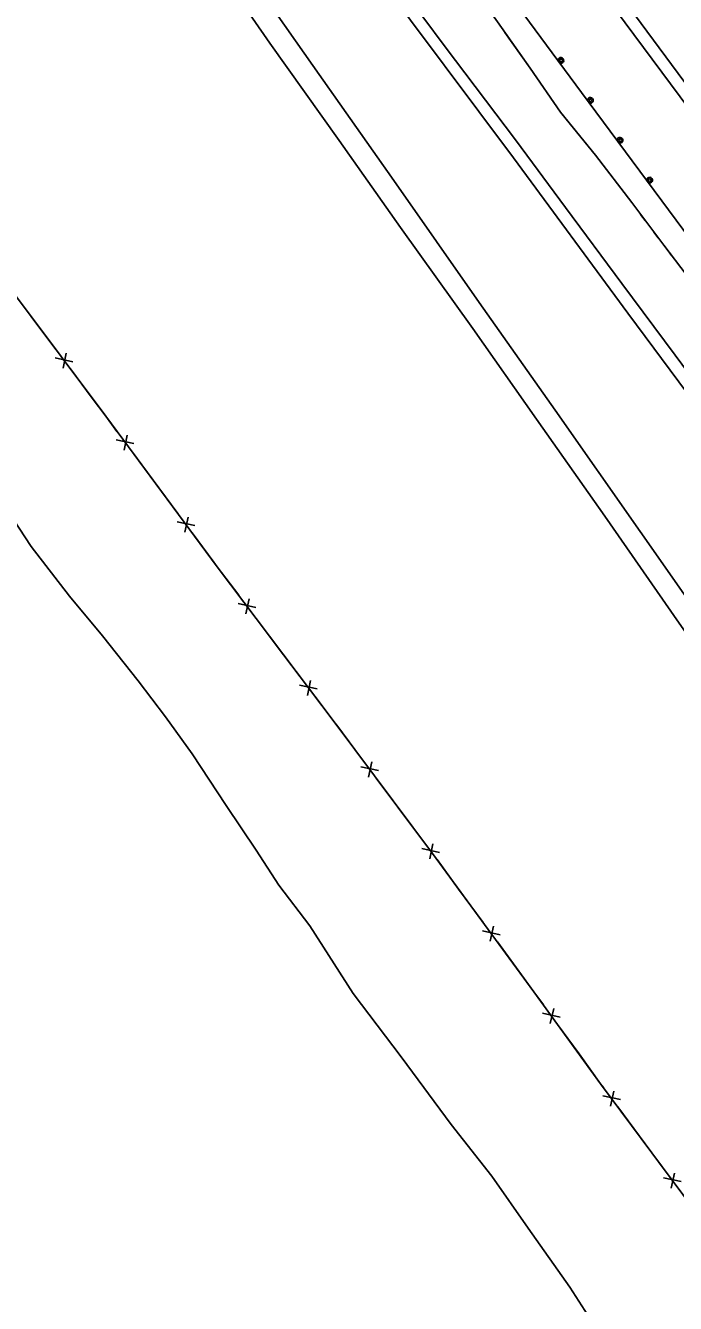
# Model space of a CAD drawing. Extents: x 353423 to 364002, y 127000 to 201942.
# Drawn here: x 358103.2 to 358280.5, y 133651.2 to 134000 of the extents above; entities that cross this region are included whole.
import ezdxf

# ---------------------------------------------------------------- set-up
doc = ezdxf.new("R2010")
doc.units = 0
for name, color, linetype in [('E_DTM_SlopeBottom', 7, 'Continuous'), ('E_DTM_SlopeTop', 7, 'Continuous'), ('E_MISCPROP', 7, 'Continuous'), ('E_STRUCT_WingWall', 7, 'Continuous')]:
    doc.layers.add(name, color=color, linetype=linetype)

msp = doc.modelspace()

# ---------------------------------------------------------------- linework, layer by layer
at = {"layer": 'E_DTM_SlopeBottom'}
for p, q in [((358116.15, 133908.24), (358111.33, 133909.29)), ((358113.45, 133906.44), (358114.32, 133910.58)), ((358132.79, 133885.89), (358127.97, 133886.95)), ((358130.08, 133884.1), (358130.97, 133888.23)), ((358146.66, 133861.7), (358147.54, 133865.84)), ((358149.36, 133863.49), (358144.54, 133864.55)), ((358166.03, 133841.19), (358161.21, 133842.21)), ((358163.34, 133839.38), (358164.19, 133843.52)), ((358180.11, 133817.13), (358180.96, 133821.27)), ((358182.8, 133818.95), (358177.98, 133819.96)), ((358199.51, 133796.64), (358194.69, 133797.68)), ((358196.81, 133794.84), (358197.68, 133798.98)), ((358216.17, 133774.31), (358211.35, 133775.36)), ((358213.48, 133772.51), (358214.35, 133776.65)), ((358229.94, 133750.05), (358230.84, 133754.18)), ((358232.65, 133751.83), (358227.84, 133752.91)), ((358249.08, 133729.32), (358244.28, 133730.43)), ((358246.36, 133727.56), (358247.29, 133731.68)), ((358262.77, 133705.03), (358263.66, 133709.16)), ((358265.48, 133706.82), (358260.66, 133707.88)), ((358282.07, 133684.44), (358277.26, 133685.5)), ((358279.37, 133682.65), (358280.25, 133686.78))]:
    msp.add_line(p, q, dxfattribs=at)
for points in [[(358104.74, 133920.62), (358100.76, 133925.95), (358098.88, 133928.67)], [(358395.86, 133513.55), (358384.88, 133541.86), (358366.84, 133566.02), (358340.28, 133602.45), (358317.22, 133633.32), (358288.05, 133673.47), (358260.09, 133711.16), (358241.9, 133736.28), (358214.23, 133774.01), (358187.7, 133809.56), (358155.49, 133852.29), (358125.09, 133893.37), (358100.76, 133925.95)], [(358111.51, 133911.55), (358104.74, 133920.62)], [(358121.41, 133898.3), (358115.45, 133906.27)], [(358128.16, 133889.21), (358125.09, 133893.37), (358121.41, 133898.3)], [(358138, 133875.92), (358132.08, 133883.92)], [(358144.74, 133866.82), (358138, 133875.92)], [(358154.58, 133853.52), (358148.65, 133861.53)], [(358161.38, 133844.48), (358155.49, 133852.29), (358154.58, 133853.52)], [(358171.34, 133831.27), (358165.34, 133839.22)], [(358178.15, 133822.23), (358171.34, 133831.27)], [(358188.1, 133809.02), (358187.7, 133809.56), (358182.11, 133816.97)], [(358194.88, 133799.95), (358188.1, 133809.02)], [(358204.77, 133786.69), (358198.81, 133794.67)], [(358211.54, 133777.62), (358204.77, 133786.69)], [(358221.35, 133764.3), (358215.46, 133772.33)], [(358228.04, 133755.17), (358221.35, 133764.3)], [(358237.82, 133741.84), (358231.93, 133749.87)], [(358244.49, 133732.69), (358241.9, 133736.28), (358237.82, 133741.84)], [(358254.2, 133719.3), (358248.36, 133727.36)], [(358260.85, 133710.14), (358260.09, 133711.16), (358254.2, 133719.3)], [(358270.7, 133696.85), (358264.77, 133704.85)], [(358277.45, 133687.76), (358270.7, 133696.85)]]:
    msp.add_lwpolyline(points, dxfattribs=at)
at = {"layer": 'E_DTM_SlopeTop'}
for points in [[(358415.27, 133722.02), (358387.19, 133760), (358361.15, 133795.17), (358331.12, 133835.63), (358300.06, 133877.67), (358267.49, 133921.52), (358236.31, 133963.85), (358198.76, 134014.23), (358159.51, 134067.42), (358127.47, 134110.72), (358088.74, 134163.19), (358058.38, 134204.18), (358025.08, 134249.29), (358000.18, 134282.95), (357974.43, 134317.75), (357950.56, 134350.12), (357914.23, 134398.54)], [(357974.16, 134396.1), (358000.81, 134360.16), (358025.74, 134326.62), (358049.41, 134294.54), (358078.22, 134255.27), (358106.79, 134216.99), (358136.71, 134176.45), (358164.66, 134138.72), (358192.37, 134101.28), (358220.57, 134063.13), (358243.14, 134032.73), (358264.16, 134004.3), (358286.81, 133973.85), (358308.07, 133945.08), (358330.44, 133914.93), (358355.78, 133880.67), (358380.96, 133846.88), (358401.94, 133818.36), (358421.37, 133792.31)], [(357977.82, 134396.88), (358000.87, 134365.68), (358025.16, 134332.89), (358049.16, 134300.56), (358073.6, 134267.52), (358092.86, 134241.31), (358113.39, 134213.38), (358134.53, 134185.23), (358161.55, 134148.55), (358196.56, 134101.27), (358229.62, 134056.67), (358260.76, 134014.63), (358289.78, 133975.39), (358321.32, 133932.76), (358347.93, 133897.12), (358377.8, 133856.42), (358406.41, 133817.77), (358421.8, 133796.91)], [(358416.24, 133726.44), (358397.14, 133752.28), (358381.22, 133773.81), (358365.92, 133794.74), (358345.72, 133822.13), (358327.64, 133846.09), (358303.03, 133879.42), (358280.42, 133909.99), (358265.85, 133929.55), (358250.54, 133950.32), (358236.91, 133968.78), (358217.68, 133994.21), (358199.44, 134018.83), (358174.83, 134051.83), (358150.92, 134084.29), (358131.33, 134110.96), (358106.97, 134143.92), (358088.23, 134169.17)], [(358410.07, 133660.92), (358396.75, 133680.83), (358382.44, 133701.47), (358366.01, 133724.82), (358350.77, 133746.96), (358332.95, 133772.58), (358312.98, 133801.46), (358290.39, 133833.93), (358270.9, 133861.93), (358247.7, 133895), (358226.99, 133924.43), (358203.71, 133957.7), (358181.57, 133989.1), (358154.33, 134028.02), (358128.03, 134065.44), (358098.71, 134107.01)], [(358410.49, 133650.87), (358393.29, 133676.15), (358374.38, 133703.52), (358357.7, 133727.25), (358339.4, 133753.66), (358320.07, 133781.45), (358301.48, 133808.44), (358281.55, 133836.86), (358261.2, 133866.08), (358242.57, 133892.57), (358225.2, 133917.27), (358205.5, 133944.9), (358188.78, 133968.59), (358169.81, 133995.17), (358151.76, 134021.41), (358131.7, 134049.96), (358113.99, 134074.7), (358093.46, 134101.84)]]:
    msp.add_lwpolyline(points, dxfattribs=at)
at = {"layer": 'E_MISCPROP'}
for points in [[(357949.51, 134394.49), (357983.38, 134348.89), (358011.62, 134310.61), (358041.74, 134270.16), (358067.7, 134234.86), (358100.47, 134190.43), (358137.93, 134139.92), (358178.62, 134084.9), (358208.98, 134043.99), (358254.85, 133981.72), (358294.56, 133928.24), (358331.38, 133878.66), (358371.04, 133825.05), (358388.06, 133801.9), (358395.89, 133790.47), (358407.33, 133770)], [(357949.51, 134394.49), (357983.38, 134348.89), (358011.62, 134310.61), (358041.74, 134270.16), (358067.7, 134234.86), (358100.47, 134190.43), (358137.93, 134139.92), (358178.62, 134084.9), (358208.98, 134043.99), (358254.85, 133981.72), (358294.56, 133928.24), (358331.38, 133878.66), (358371.04, 133825.05), (358388.06, 133801.9), (358395.89, 133790.47), (358407.33, 133770)], [(358096.8, 133869.94), (358104.74, 133857.77), (358115.24, 133844.24), (358124.19, 133833.38), (358133.95, 133821.14), (358141.43, 133811.34), (358148.64, 133801.17), (358157.93, 133787.15), (358166.16, 133774.89), (358172.31, 133765.4), (358180.76, 133754.26), (358192.61, 133735.81), (358205.67, 133718.47), (358219.3, 133700.05), (358230.37, 133685.93), (358240.32, 133671.74), (358251.66, 133655.67), (358261.55, 133640.36)]]:
    msp.add_lwpolyline(points, dxfattribs=at)
for centre, major_axis, ratio in [((358249.27, 133990.51), (0.489, -0.62), 0.910732), ((358249.29, 133990.48), (0.246, -0.313), 0.910732), ((358257.32, 133979.6), (0.499, -0.613), 0.910618), ((358257.34, 133979.57), (0.251, -0.309), 0.910618), ((358265.4, 133968.72), (0.499, -0.613), 0.910618), ((358265.43, 133968.68), (0.251, -0.309), 0.910618), ((358273.49, 133957.83), (0.499, -0.613), 0.910618), ((358273.51, 133957.79), (0.251, -0.309), 0.910618)]:
    msp.add_ellipse(centre, major_axis=major_axis, ratio=ratio, dxfattribs=at)
at = {"layer": 'E_STRUCT_WingWall'}
for points in [[(358225.1, 134010.75), (358233.05, 133999.45), (358240.88, 133988.4), (358249.12, 133976.35), (358258.72, 133964.61), (358268.56, 133951.67), (358277.34, 133940.02), (358283.46, 133932.02)], [(358233.99, 133998.13), (358240.88, 133988.4), (358249.12, 133976.35), (358250.69, 133974.43)], [(358250.69, 133974.43), (358258.72, 133964.61), (358268.56, 133951.67), (358268.6, 133951.62)], [(358271, 133948.43), (358272.21, 133946.83)], [(358274.61, 133943.64), (358275.82, 133942.04)], [(358278.23, 133938.85), (358279.45, 133937.26)]]:
    msp.add_lwpolyline(points, dxfattribs=at)

doc.saveas('drawing.dxf')
